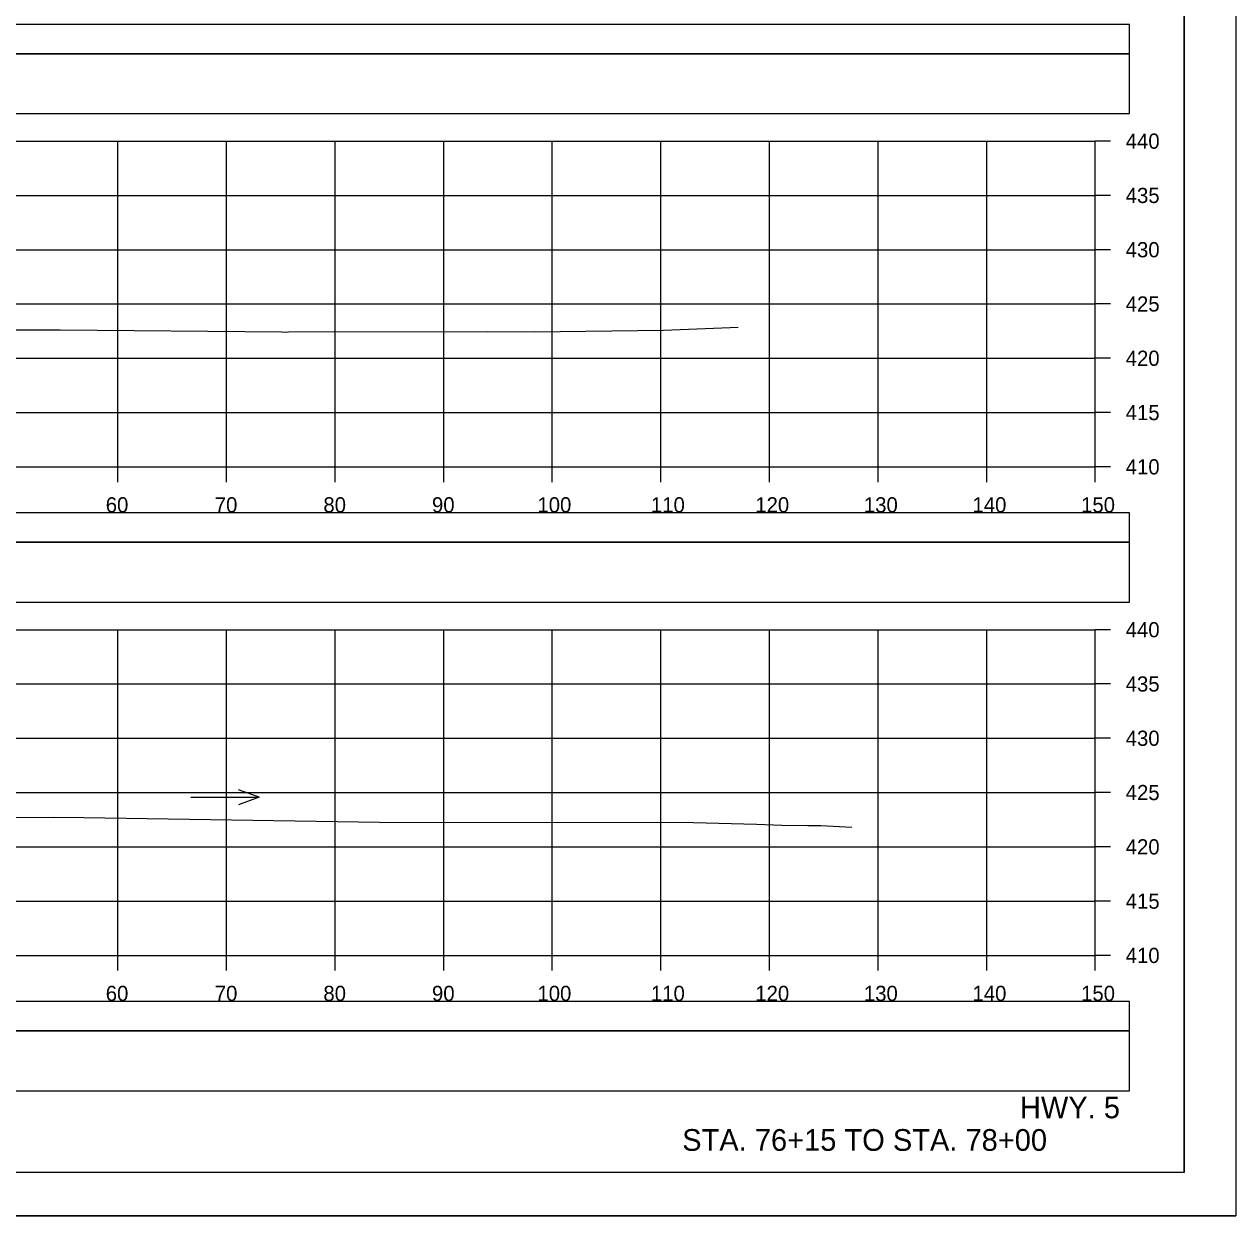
# Model space of a CAD drawing. Extents: x 1371057 to 1372761, y 380005 to 390517.
# Drawn here: x 1371612.2 to 1371723.8, y 387258.6 to 387368.3 of the extents above; entities that cross this region are included whole.
import ezdxf

# ---------------------------------------------------------------- set-up
doc = ezdxf.new("R2010")
doc.units = 0
for name, color, linetype in [('R_Axis', 7, 'Continuous'), ('R_Axis Annot', 7, 'Continuous'), ('R_Border', 7, 'Continuous'), ('R_Detour', 7, 'Continuous'), ('R_Dimension', 7, 'Continuous'), ('R_Draft', 7, 'Continuous'), ('R_Exist Surface', 7, 'Continuous'), ('R_Grid', 7, 'Continuous'), ('R_No Plot', 7, 'Continuous'), ('R_Water Annot', 7, 'Continuous')]:
    doc.layers.add(name, color=color, linetype=linetype)

msp = doc.modelspace()

# ---------------------------------------------------------------- linework, layer by layer
at = {"layer": 'R_Axis'}
for p, q in [((1371710.87, 387327.55), (1371710.87, 387357.55)), ((1371712.27, 387357.55), (1371710.87, 387357.55)), ((1371712.27, 387352.55), (1371710.87, 387352.55)), ((1371712.27, 387347.55), (1371710.87, 387347.55)), ((1371712.27, 387342.55), (1371710.87, 387342.55)), ((1371712.27, 387337.55), (1371710.87, 387337.55)), ((1371712.27, 387332.55), (1371710.87, 387332.55)), ((1371410.87, 387327.55), (1371710.87, 387327.55)), ((1371620.87, 387326.15), (1371620.87, 387327.55)), ((1371630.87, 387326.15), (1371630.87, 387327.55)), ((1371640.87, 387326.15), (1371640.87, 387327.55)), ((1371650.87, 387326.15), (1371650.87, 387327.55)), ((1371660.87, 387326.15), (1371660.87, 387327.55)), ((1371670.87, 387326.15), (1371670.87, 387327.55)), ((1371680.87, 387326.15), (1371680.87, 387327.55)), ((1371690.87, 387326.15), (1371690.87, 387327.55)), ((1371700.87, 387326.15), (1371700.87, 387327.55)), ((1371710.87, 387326.15), (1371710.87, 387327.55)), ((1371712.27, 387327.55), (1371710.87, 387327.55)), ((1371710.87, 387282.55), (1371710.87, 387312.55)), ((1371712.27, 387312.55), (1371710.87, 387312.55)), ((1371712.27, 387307.55), (1371710.87, 387307.55)), ((1371712.27, 387302.55), (1371710.87, 387302.55)), ((1371712.27, 387297.55), (1371710.87, 387297.55)), ((1371712.27, 387292.55), (1371710.87, 387292.55)), ((1371712.27, 387287.55), (1371710.87, 387287.55)), ((1371410.87, 387282.55), (1371710.87, 387282.55)), ((1371620.87, 387281.15), (1371620.87, 387282.55)), ((1371630.87, 387281.15), (1371630.87, 387282.55)), ((1371640.87, 387281.15), (1371640.87, 387282.55)), ((1371650.87, 387281.15), (1371650.87, 387282.55)), ((1371660.87, 387281.15), (1371660.87, 387282.55)), ((1371670.87, 387281.15), (1371670.87, 387282.55)), ((1371680.87, 387281.15), (1371680.87, 387282.55)), ((1371690.87, 387281.15), (1371690.87, 387282.55)), ((1371700.87, 387281.15), (1371700.87, 387282.55)), ((1371710.87, 387281.15), (1371710.87, 387282.55)), ((1371712.27, 387282.55), (1371710.87, 387282.55))]:
    msp.add_line(p, q, dxfattribs=at)
at = {"layer": 'R_Border'}
for q in [(1371719.05, 387468.01), (1371402.87, 387262.55)]:
    msp.add_line((1371719.05, 387262.55), q, dxfattribs=at)
at = {"layer": 'R_Detour'}
for points in [[(1371407.72, 387365.6), (1371714.03, 387365.6), (1371714.03, 387368.3), (1371407.72, 387368.3)], [(1371407.72, 387320.6), (1371714.03, 387320.6), (1371714.03, 387323.3), (1371407.72, 387323.3)], [(1371407.72, 387275.6), (1371714.03, 387275.6), (1371714.03, 387278.3), (1371407.72, 387278.3)]]:
    msp.add_lwpolyline(points, close=True, dxfattribs=at)
at = {"layer": 'R_Dimension'}
for points in [[(1371407.72, 387360.08), (1371714.03, 387360.08), (1371714.03, 387365.6), (1371407.72, 387365.6)], [(1371407.72, 387315.08), (1371714.03, 387315.08), (1371714.03, 387320.6), (1371407.72, 387320.6)], [(1371407.72, 387270.08), (1371714.03, 387270.08), (1371714.03, 387275.6), (1371407.72, 387275.6)]]:
    msp.add_lwpolyline(points, close=True, dxfattribs=at)
at = {"layer": 'R_Exist Surface'}
for points in [[(1371605.16, 387340.17), (1371615.54, 387340.18), (1371635.95, 387339.97), (1371636.33, 387339.96), (1371636.57, 387339.97), (1371654.88, 387340.01), (1371659.21, 387340), (1371671.12, 387340.15), (1371677.24, 387340.38), (1371677.99, 387340.41)], [(1371602.94, 387295.2), (1371614.97, 387295.29), (1371617.73, 387295.24), (1371644.95, 387294.83), (1371673.88, 387294.79), (1371676.21, 387294.74), (1371679.68, 387294.63), (1371682.01, 387294.55), (1371684.41, 387294.51), (1371685.6, 387294.51), (1371688.45, 387294.37)]]:
    msp.add_lwpolyline(points, dxfattribs=at)
at = {"layer": 'R_Grid'}
for p, q in [((1371410.87, 387357.55), (1371710.87, 387357.55)), ((1371620.87, 387327.55), (1371620.87, 387357.55)), ((1371630.87, 387327.55), (1371630.87, 387357.55)), ((1371640.87, 387327.55), (1371640.87, 387357.55)), ((1371650.87, 387327.55), (1371650.87, 387357.55)), ((1371660.87, 387327.55), (1371660.87, 387357.55)), ((1371670.87, 387327.55), (1371670.87, 387357.55)), ((1371680.87, 387327.55), (1371680.87, 387357.55)), ((1371690.87, 387327.55), (1371690.87, 387357.55)), ((1371700.87, 387327.55), (1371700.87, 387357.55)), ((1371710.87, 387327.55), (1371710.87, 387357.55)), ((1371410.87, 387352.55), (1371710.87, 387352.55)), ((1371410.87, 387347.55), (1371710.87, 387347.55)), ((1371410.87, 387342.55), (1371710.87, 387342.55)), ((1371410.87, 387337.55), (1371710.87, 387337.55)), ((1371410.87, 387332.55), (1371710.87, 387332.55)), ((1371410.87, 387327.55), (1371710.87, 387327.55)), ((1371410.87, 387312.55), (1371710.87, 387312.55)), ((1371620.87, 387282.55), (1371620.87, 387312.55)), ((1371630.87, 387282.55), (1371630.87, 387312.55)), ((1371640.87, 387282.55), (1371640.87, 387312.55)), ((1371650.87, 387282.55), (1371650.87, 387312.55)), ((1371660.87, 387282.55), (1371660.87, 387312.55)), ((1371670.87, 387282.55), (1371670.87, 387312.55)), ((1371680.87, 387282.55), (1371680.87, 387312.55)), ((1371690.87, 387282.55), (1371690.87, 387312.55)), ((1371700.87, 387282.55), (1371700.87, 387312.55)), ((1371710.87, 387282.55), (1371710.87, 387312.55)), ((1371410.87, 387307.55), (1371710.87, 387307.55)), ((1371410.87, 387302.55), (1371710.87, 387302.55)), ((1371410.87, 387297.55), (1371710.87, 387297.55)), ((1371410.87, 387292.55), (1371710.87, 387292.55)), ((1371410.87, 387287.55), (1371710.87, 387287.55)), ((1371410.87, 387282.55), (1371710.87, 387282.55))]:
    msp.add_line(p, q, dxfattribs=at)
at = {"layer": 'R_No Plot'}
msp.add_line((1371390.47, 387258.57), (1371723.8, 387258.57), dxfattribs=at)
for points in [[(1371390.46, 387471.91), (1371723.8, 387471.91), (1371723.8, 387258.57), (1371390.46, 387258.57)], [(1371636.79, 387468.01), (1371656.41, 387468.01), (1371656.41, 387458.13), (1371672.52, 387458.13), (1371695.72, 387458.13), (1371695.84, 387429.97), (1371719.05, 387429.97), (1371719.05, 387262.55), (1371402.87, 387262.55), (1371402.87, 387468.01)]]:
    msp.add_lwpolyline(points, close=True, dxfattribs=at)
at = {"layer": 'R_Water Annot'}
for p, q in [((1371627.6, 387297.11), (1371633.89, 387297.11)), ((1371633.89, 387297.11), (1371631.96, 387297.81)), ((1371633.89, 387297.11), (1371631.96, 387296.41))]:
    msp.add_line(p, q, dxfattribs=at)

# ---------------------------------------------------------------- texts
at = {"layer": 'R_Axis Annot'}
for s, p in [('440', (1371713.67, 387356.85)), ('435', (1371713.67, 387351.85)), ('430', (1371713.67, 387346.85)), ('425', (1371713.67, 387341.85)), ('420', (1371713.67, 387336.85)), ('415', (1371713.67, 387331.85)), ('410', (1371713.67, 387326.85)), ('60', (1371619.75, 387323.35)), ('70', (1371629.79, 387323.35)), ('80', (1371639.79, 387323.35)), ('90', (1371649.79, 387323.35)), ('100', (1371659.5, 387323.35)), ('110', (1371669.95, 387323.35)), ('120', (1371679.56, 387323.35)), ('130', (1371689.56, 387323.35)), ('140', (1371699.56, 387323.35)), ('150', (1371709.56, 387323.35)), ('440', (1371713.67, 387311.85)), ('435', (1371713.67, 387306.85)), ('430', (1371713.67, 387301.85)), ('425', (1371713.67, 387296.85)), ('420', (1371713.67, 387291.85)), ('415', (1371713.67, 387286.85)), ('410', (1371713.67, 387281.85)), ('60', (1371619.75, 387278.35)), ('70', (1371629.79, 387278.35)), ('80', (1371639.79, 387278.35)), ('90', (1371649.79, 387278.35)), ('100', (1371659.5, 387278.35)), ('110', (1371669.95, 387278.35)), ('120', (1371679.56, 387278.35)), ('130', (1371689.56, 387278.35)), ('140', (1371699.56, 387278.35)), ('150', (1371709.56, 387278.35))]:
    msp.add_text(s, height=1.4, dxfattribs=at).set_placement(p)
at = {"layer": 'R_Draft'}
for s, p in [('HWY. 5', (1371703.93, 387267.55)), ('STA. 76+15 TO STA. 78+00', (1371672.83, 387264.55))]:
    msp.add_text(s, height=2, dxfattribs=at).set_placement(p)

doc.saveas('drawing.dxf')
